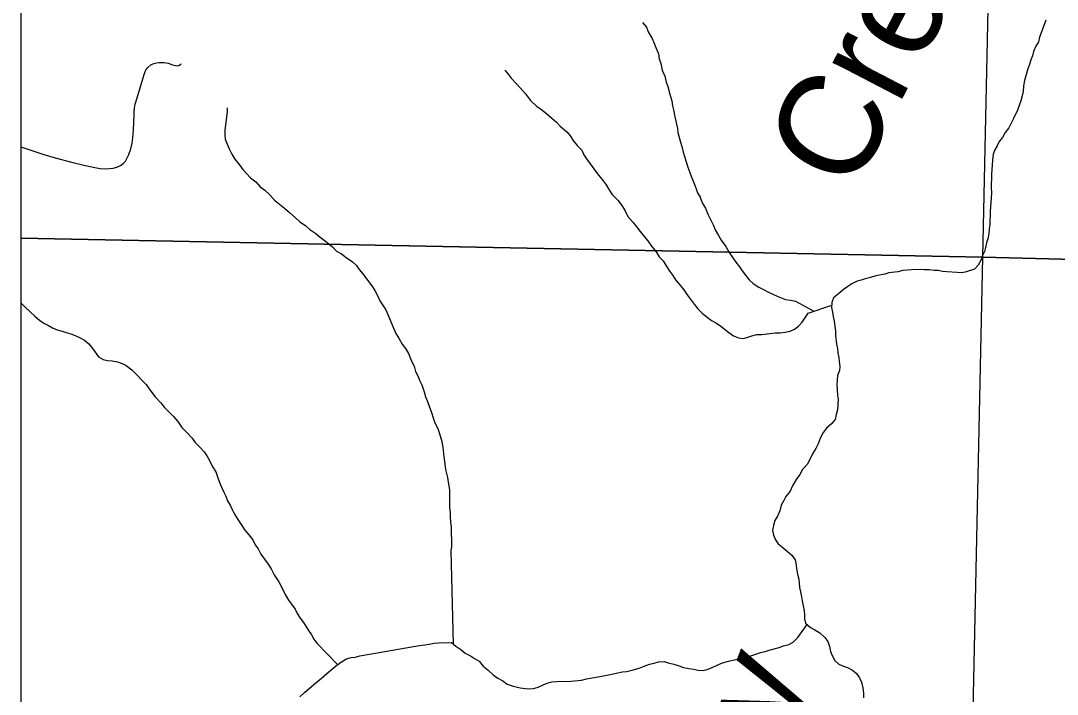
# Model space of a CAD drawing. Extents: x -3.3 to 34, y 0 to 56.8.
# Drawn here: x -3.304 to -2.346, y 29.329 to 29.951 of the extents above; entities that cross this region are included whole.
import ezdxf

# ---------------------------------------------------------------- set-up
doc = ezdxf.new("R2010")
doc.units = 0
for name, color, linetype in [('GM_X_Corporation', 7, 'Continuous'), ('GM_X_Township_Road', 7, 'Continuous'), ('GT_Project_Cells', 7, 'Continuous'), ('GT_Project_Soil_Layers', 7, 'Continuous'), ('SH_Data', 7, 'Continuous')]:
    doc.layers.add(name, color=color, linetype=linetype)

msp = doc.modelspace()

# ---------------------------------------------------------------- linework, layer by layer
at = {"layer": 'GM_X_Corporation'}
msp.add_lwpolyline([(-3.30393, 33.7379), (-3.30393, 28.07705), (1.56989, 28.07705), (1.59424, 28.73823), (1.64589, 29.81689), (1.65379, 30.0279), (1.68495, 30.79802), (1.68821, 30.98908), (1.68831, 30.9953), (1.68852, 31.00753), (1.69805, 31.56614), (1.74587, 32.36303)], dxfattribs=at)
for points in [[(-3.30393, 30.76526), (-3.30393, 29.75009), (-2.4143, 29.73246), (-2.39277, 30.73672)], [(-2.39277, 30.73672), (-1.36367, 30.70347), (-1.39177, 29.70668), (-2.4143, 29.73246)], [(-3.30393, 29.75009), (-3.30393, 28.74342), (-2.4361, 28.72137), (-2.4143, 29.73246)], [(-1.39177, 29.70668), (-1.41929, 28.6974), (-2.4361, 28.72137), (-2.4143, 29.73246)]]:
    msp.add_lwpolyline(points, close=True, dxfattribs=at)
at = {"layer": 'GM_X_Township_Road'}
msp.add_lwpolyline([(-3.30393, 29.83448), (-3.29836, 29.8327), (-3.28266, 29.8276), (-3.27222, 29.82448), (-3.25562, 29.82012), (-3.24567, 29.81757), (-3.23547, 29.81536), (-3.23038, 29.81453), (-3.22586, 29.8142), (-3.21846, 29.8147), (-3.21509, 29.81577), (-3.2118, 29.81725), (-3.20884, 29.81938), (-3.20711, 29.82135), (-3.20539, 29.82423), (-3.20385, 29.82744), (-3.20205, 29.83262), (-3.20092, 29.83782), (-3.20022, 29.84294), (-3.19988, 29.84651), (-3.19964, 29.84955), (-3.19931, 29.85736), (-3.19914, 29.86377), (-3.19906, 29.86755), (-3.19873, 29.87018), (-3.19799, 29.87413), (-3.19659, 29.87898), (-3.18985, 29.90134), (-3.18884, 29.90428), (-3.18796, 29.90602), (-3.18656, 29.908), (-3.18361, 29.91021), (-3.18098, 29.91144), (-3.17851, 29.9121), (-3.17633, 29.91244), (-3.17391, 29.9126), (-3.17119, 29.91243), (-3.16774, 29.91177), (-3.16347, 29.91046), (-3.15922, 29.9095), (-3.15804, 29.90964), (-3.15699, 29.91), (-3.156, 29.91087), (-3.15546, 29.91169)], dxfattribs=at)
at = {"layer": 'GT_Project_Soil_Layers'}
for points in [[(-2.72919, 29.94941), (-2.72534, 29.94529), (-2.72377, 29.94076), (-2.72027, 29.93474), (-2.7187, 29.93096), (-2.71675, 29.92644), (-2.71439, 29.9204), (-2.71357, 29.91586), (-2.712, 29.9117), (-2.71077, 29.90527), (-2.70843, 29.89999), (-2.70721, 29.89432), (-2.70564, 29.89016), (-2.70366, 29.88336), (-2.70205, 29.87693), (-2.70123, 29.87239), (-2.70042, 29.86861), (-2.6992, 29.86217), (-2.69678, 29.85158), (-2.69635, 29.84779), (-2.69395, 29.83872), (-2.69276, 29.83494), (-2.69156, 29.82965), (-2.6872, 29.81567), (-2.68524, 29.81076), (-2.68366, 29.80661), (-2.68131, 29.80057), (-2.67934, 29.79566), (-2.67816, 29.79189), (-2.67583, 29.78812), (-2.67386, 29.78284), (-2.67076, 29.77795), (-2.66879, 29.77228), (-2.66607, 29.76739), (-2.66334, 29.76173), (-2.66177, 29.75796), (-2.65867, 29.75269), (-2.65633, 29.74817), (-2.65209, 29.74254), (-2.64898, 29.73689), (-2.6455, 29.732), (-2.64279, 29.72787), (-2.63932, 29.72374), (-2.63699, 29.71998), (-2.63391, 29.71585), (-2.63044, 29.71172), (-2.6266, 29.70836), (-2.62163, 29.70501), (-2.61705, 29.7028), (-2.61322, 29.70057), (-2.60864, 29.69836), (-2.60445, 29.69652), (-2.59683, 29.69359), (-2.59227, 29.69289), (-2.5877, 29.69182), (-2.5707, 29.68269)], [(-2.3561, 29.95149), (-2.3583, 29.94577), (-2.3605, 29.94005), (-2.36196, 29.93586), (-2.36304, 29.93167), (-2.36526, 29.92746), (-2.36747, 29.9225), (-2.36856, 29.91869), (-2.37002, 29.91488), (-2.3711, 29.91069), (-2.37294, 29.90649), (-2.37583, 29.89582), (-2.3769, 29.89088), (-2.37721, 29.88556), (-2.37792, 29.88176), (-2.37937, 29.87718), (-2.38083, 29.87261), (-2.38229, 29.86842), (-2.38598, 29.86078), (-2.3882, 29.85657), (-2.39041, 29.85199), (-2.39376, 29.84777), (-2.39636, 29.84318), (-2.39934, 29.83934), (-2.40118, 29.83553), (-2.40341, 29.8317), (-2.40487, 29.82789), (-2.40556, 29.82256), (-2.40587, 29.81763), (-2.4062, 29.81345), (-2.40652, 29.80927), (-2.40645, 29.80434), (-2.40678, 29.80054), (-2.40673, 29.79675), (-2.40629, 29.7922), (-2.4066, 29.78726), (-2.40725, 29.77928), (-2.40757, 29.77473), (-2.40752, 29.77093), (-2.40784, 29.76675), (-2.40778, 29.76258), (-2.40849, 29.75878), (-2.40881, 29.7546), (-2.40989, 29.74965), (-2.41097, 29.74584), (-2.41205, 29.74165), (-2.41276, 29.73785), (-2.4146, 29.73403), (-2.41607, 29.73021), (-2.41866, 29.72525), (-2.42202, 29.72141), (-2.4307, 29.71863), (-2.43449, 29.7182), (-2.43828, 29.71853), (-2.44777, 29.71916), (-2.45157, 29.71948), (-2.45575, 29.72019), (-2.45954, 29.72013), (-2.4641, 29.72083), (-2.46865, 29.72077), (-2.47245, 29.72109), (-2.48041, 29.72099), (-2.48836, 29.72012), (-2.49289, 29.71892), (-2.50122, 29.71804), (-2.505, 29.71685), (-2.51332, 29.71522), (-2.51823, 29.71364), (-2.52314, 29.71243), (-2.52691, 29.71124), (-2.5307, 29.71043), (-2.53559, 29.70809), (-2.53935, 29.70538)], [(-2.85638, 29.90555), (-2.8533, 29.9018), (-2.85059, 29.89804), (-2.84598, 29.89317), (-2.84213, 29.88905), (-2.83713, 29.88343), (-2.8325, 29.87742), (-2.82712, 29.87218), (-2.82329, 29.86958), (-2.81793, 29.86548), (-2.81294, 29.86099), (-2.80871, 29.85726), (-2.80525, 29.85351), (-2.79912, 29.84828), (-2.79565, 29.84453), (-2.79333, 29.84077), (-2.78947, 29.83589), (-2.78524, 29.8314), (-2.78328, 29.82725), (-2.78096, 29.82349), (-2.77053, 29.80959), (-2.76552, 29.80321), (-2.76281, 29.79945), (-2.76049, 29.79569), (-2.75739, 29.7908), (-2.75162, 29.78481), (-2.74815, 29.7803), (-2.74505, 29.77541), (-2.7427, 29.77013), (-2.7377, 29.76451), (-2.73423, 29.76038), (-2.73114, 29.75625), (-2.72767, 29.75175), (-2.7242, 29.74762), (-2.72072, 29.74274), (-2.71648, 29.73748), (-2.71376, 29.73296), (-2.70992, 29.72922), (-2.7072, 29.72471), (-2.70372, 29.71944), (-2.70102, 29.71569), (-2.69869, 29.71154), (-2.69484, 29.70742), (-2.69098, 29.70254), (-2.68788, 29.69765), (-2.68402, 29.69277), (-2.68132, 29.68901), (-2.67785, 29.68489), (-2.67401, 29.68077), (-2.6694, 29.67704), (-2.6652, 29.67406), (-2.66061, 29.67146), (-2.65678, 29.66886), (-2.64912, 29.6629), (-2.64491, 29.65992), (-2.64033, 29.65808), (-2.63577, 29.65739), (-2.63162, 29.65858), (-2.62784, 29.65977), (-2.62331, 29.66097), (-2.61876, 29.66103), (-2.61384, 29.66186), (-2.60627, 29.66272), (-2.60172, 29.66278), (-2.59717, 29.66323), (-2.59263, 29.66405), (-2.58849, 29.666), (-2.58474, 29.66871), (-2.58138, 29.67255), (-2.5784, 29.67714), (-2.5758, 29.68097), (-2.55411, 29.68828)], [(-3.113, 29.87055), (-3.11295, 29.86675), (-3.11364, 29.86219), (-3.11537, 29.84964), (-3.11531, 29.84547), (-3.11488, 29.84168), (-3.11293, 29.83716), (-3.11135, 29.83263), (-3.10863, 29.82773), (-3.10591, 29.82321), (-3.10206, 29.81834), (-3.09858, 29.81345), (-3.09165, 29.80596), (-3.08667, 29.80223), (-3.08244, 29.79773), (-3.07822, 29.79438), (-3.074, 29.79064), (-3.06938, 29.78539), (-3.06018, 29.77793), (-3.05558, 29.77382), (-3.05021, 29.76934), (-3.04598, 29.76522), (-3.04063, 29.76188), (-3.03679, 29.75814), (-3.03105, 29.75442), (-3.02721, 29.75106), (-3.02223, 29.74734), (-3.01571, 29.74211), (-3.01187, 29.73799), (-3.00729, 29.73578), (-3.00307, 29.73242), (-2.99733, 29.72832), (-2.99349, 29.72496), (-2.99117, 29.7212), (-2.9877, 29.71707), (-2.98345, 29.71144), (-2.97921, 29.70619), (-2.97649, 29.70167), (-2.97377, 29.69639), (-2.97182, 29.69225), (-2.9664, 29.68397), (-2.96444, 29.67945), (-2.95895, 29.66624), (-2.957, 29.6621), (-2.9539, 29.65721), (-2.95118, 29.65231), (-2.94809, 29.64818), (-2.94538, 29.64366), (-2.94224, 29.63574), (-2.94029, 29.63197), (-2.93909, 29.62705), (-2.93676, 29.62291), (-2.93518, 29.61876), (-2.93323, 29.61461), (-2.93087, 29.60819), (-2.92967, 29.60366), (-2.92771, 29.59913), (-2.92613, 29.59384), (-2.92456, 29.59007), (-2.92219, 29.58327), (-2.92101, 29.57949), (-2.91828, 29.57422), (-2.91709, 29.57044), (-2.9147, 29.56212), (-2.91347, 29.55455), (-2.91303, 29.55076), (-2.91259, 29.54584), (-2.91178, 29.54168), (-2.91132, 29.53637), (-2.90933, 29.52881), (-2.90849, 29.52275), (-2.90766, 29.51745), (-2.90744, 29.50114), (-2.907, 29.49659), (-2.90695, 29.4928), (-2.90649, 29.48749), (-2.90606, 29.48332), (-2.90581, 29.46511), (-2.90614, 29.46131), (-2.90419, 29.37508)], [(-2.53935, 29.70538), (-2.54348, 29.70229), (-2.54798, 29.69881), (-2.55248, 29.69495), (-2.55394, 29.69076), (-2.55426, 29.6862), (-2.55344, 29.68166), (-2.55263, 29.67788), (-2.55181, 29.67334), (-2.55137, 29.66879), (-2.55055, 29.66425), (-2.55049, 29.66007), (-2.54963, 29.65212), (-2.54882, 29.64833), (-2.54838, 29.64379), (-2.54757, 29.64), (-2.54714, 29.63621), (-2.5467, 29.63167), (-2.54703, 29.62787), (-2.54886, 29.62329), (-2.5495, 29.61455), (-2.54862, 29.60508), (-2.54818, 29.60129), (-2.54849, 29.59597), (-2.54881, 29.59142), (-2.54989, 29.58723), (-2.55097, 29.58266), (-2.55395, 29.57883), (-2.55882, 29.57459), (-2.56255, 29.5696), (-2.56476, 29.56502), (-2.56659, 29.56006), (-2.56881, 29.55586), (-2.57177, 29.55088), (-2.57399, 29.5463), (-2.57695, 29.54095), (-2.58106, 29.53634), (-2.58365, 29.53175), (-2.587, 29.52715), (-2.59034, 29.52141), (-2.59255, 29.51645), (-2.59665, 29.51146), (-2.59849, 29.50764), (-2.60071, 29.50344), (-2.60216, 29.49811), (-2.60436, 29.49314), (-2.60659, 29.48932), (-2.60804, 29.48475), (-2.60874, 29.48018), (-2.60792, 29.47564), (-2.60597, 29.47149), (-2.60364, 29.46773), (-2.59904, 29.464), (-2.59521, 29.46102), (-2.59099, 29.45728), (-2.5879, 29.45277), (-2.58708, 29.44823), (-2.58665, 29.44444), (-2.58582, 29.43952), (-2.58462, 29.43498), (-2.58376, 29.4274), (-2.58295, 29.42324), (-2.58213, 29.4187), (-2.58132, 29.41492), (-2.57968, 29.40583), (-2.57925, 29.40204), (-2.5792, 29.39825), (-2.57839, 29.39447), (-2.57378, 29.39035), (-2.56958, 29.38814), (-2.565, 29.38554), (-2.56039, 29.38105), (-2.55768, 29.37729), (-2.5561, 29.37276), (-2.55528, 29.36822), (-2.55372, 29.36445), (-2.55138, 29.35993), (-2.54754, 29.35657), (-2.54335, 29.35473), (-2.53954, 29.35326), (-2.53496, 29.35105), (-2.53112, 29.34768), (-2.52842, 29.34393), (-2.52646, 29.33978), (-2.52525, 29.33449), (-2.52481, 29.32994), (-2.52475, 29.32539)], [(-3.30393, 29.69049), (-3.30357, 29.68999), (-3.29973, 29.68625), (-3.29551, 29.68251), (-3.29089, 29.67802), (-3.28629, 29.67391), (-3.28208, 29.67131), (-3.27827, 29.66946), (-3.27445, 29.66724), (-3.27025, 29.6654), (-3.26568, 29.66432), (-3.26187, 29.66286), (-3.25769, 29.66178), (-3.2535, 29.66032), (-3.24968, 29.65847), (-3.24509, 29.65588), (-3.24088, 29.65252), (-3.23741, 29.64801), (-3.232, 29.6405), (-3.22779, 29.6379), (-3.22361, 29.6372), (-3.21943, 29.63688), (-3.21449, 29.63581), (-3.2103, 29.63435), (-3.20648, 29.6325), (-3.20112, 29.6284), (-3.19651, 29.62391), (-3.19189, 29.61904), (-3.18805, 29.61492), (-3.18457, 29.61003), (-3.17955, 29.60365), (-3.17455, 29.59803), (-3.17107, 29.59353), (-3.16262, 29.58529), (-3.15877, 29.58079), (-3.1549, 29.57515), (-3.14991, 29.57029), (-3.14529, 29.56542), (-3.14258, 29.56128), (-3.13873, 29.55716), (-3.13412, 29.55229), (-3.13102, 29.5474), (-3.12635, 29.53836), (-3.12364, 29.53422), (-3.12127, 29.52781), (-3.1193, 29.52214), (-3.11618, 29.51535), (-3.11423, 29.51159), (-3.11266, 29.50743), (-3.11033, 29.50329), (-3.10799, 29.49877), (-3.10642, 29.495), (-3.10332, 29.49011), (-3.10023, 29.4856), (-3.09675, 29.48033), (-3.09289, 29.47583), (-3.08942, 29.47133), (-3.08709, 29.46681), (-3.08438, 29.46305), (-3.08204, 29.45815), (-3.07857, 29.45364), (-3.07509, 29.44876), (-3.07238, 29.44462), (-3.06965, 29.43897), (-3.06539, 29.43257), (-3.06306, 29.42843), (-3.05955, 29.42089), (-3.05644, 29.41562), (-3.05374, 29.41186), (-3.05026, 29.40736), (-3.04831, 29.40321), (-3.0456, 29.39907), (-3.04251, 29.39494), (-3.03786, 29.38742), (-3.03516, 29.38366), (-3.03283, 29.37952), (-3.03012, 29.37576), (-3.01096, 29.356)], [(-2.90576, 29.37632), (-2.90154, 29.37297), (-2.89695, 29.37), (-2.89311, 29.36663), (-2.88815, 29.36404), (-2.88433, 29.36182), (-2.88012, 29.35922), (-2.87627, 29.35472), (-2.87167, 29.35099), (-2.86706, 29.3465), (-2.86285, 29.34352), (-2.85826, 29.34093), (-2.85405, 29.33795), (-2.84948, 29.3365), (-2.84225, 29.3347), (-2.83731, 29.33401), (-2.83352, 29.33368), (-2.82973, 29.33411), (-2.82558, 29.33531), (-2.82105, 29.33727), (-2.81728, 29.33883), (-2.81275, 29.34003), (-2.8082, 29.34048), (-2.79493, 29.34066), (-2.78547, 29.34155), (-2.78093, 29.34275), (-2.77186, 29.34439), (-2.76694, 29.34521), (-2.76202, 29.34642), (-2.75749, 29.34724), (-2.75333, 29.34806), (-2.74765, 29.34927), (-2.74387, 29.3497), (-2.73971, 29.35052), (-2.73216, 29.3529), (-2.72763, 29.35448), (-2.72273, 29.35644), (-2.71819, 29.35726), (-2.71441, 29.35846), (-2.70911, 29.35891), (-2.7053, 29.35782), (-2.69997, 29.35638), (-2.69502, 29.35492), (-2.69121, 29.35346), (-2.68627, 29.35239), (-2.68171, 29.35169), (-2.67791, 29.35099), (-2.67335, 29.35067), (-2.66919, 29.35149), (-2.66542, 29.35306), (-2.66015, 29.3554), (-2.65525, 29.35775), (-2.64958, 29.35934), (-2.64013, 29.36137), (-2.63559, 29.36257), (-2.63181, 29.36338), (-2.62804, 29.36457), (-2.62426, 29.36576), (-2.62011, 29.36734), (-2.61557, 29.36815), (-2.6118, 29.36935), (-2.60273, 29.37175), (-2.59858, 29.37332), (-2.59367, 29.37453), (-2.58991, 29.37685), (-2.58541, 29.38109), (-2.57691, 29.39315)], [(-3.04576, 29.32622), (-3.04127, 29.33046), (-3.03714, 29.33393), (-3.0334, 29.33739), (-3.0259, 29.34357), (-3.02102, 29.34781), (-3.01727, 29.3509), (-3.01277, 29.35475), (-3.00827, 29.35785), (-3.00263, 29.36134), (-2.99847, 29.36253), (-2.99469, 29.36297), (-2.99053, 29.36416), (-2.93908, 29.37321), (-2.9353, 29.37364), (-2.93038, 29.37447), (-2.92621, 29.37491), (-2.92167, 29.37573), (-2.91372, 29.3766), (-2.90993, 29.37627), (-2.90576, 29.37632)]]:
    msp.add_lwpolyline(points, dxfattribs=at)
at = {"layer": 'SH_Data'}
msp.add_line((-3.30393, 34.87705), (-3.30393, 28.07705), dxfattribs=at)

# ---------------------------------------------------------------- texts
at = {"layer": 'GT_Project_Cells'}
for s, height, rotation, p in [('Creek', 0.094674, 62.5028, (-2.53513, 29.79005)), ('shy', 0.09467, 68.95294, (-2.64072, 29.16139))]:
    msp.add_text(s, height=height, rotation=rotation, dxfattribs=at).set_placement(p)

doc.saveas('drawing.dxf')
